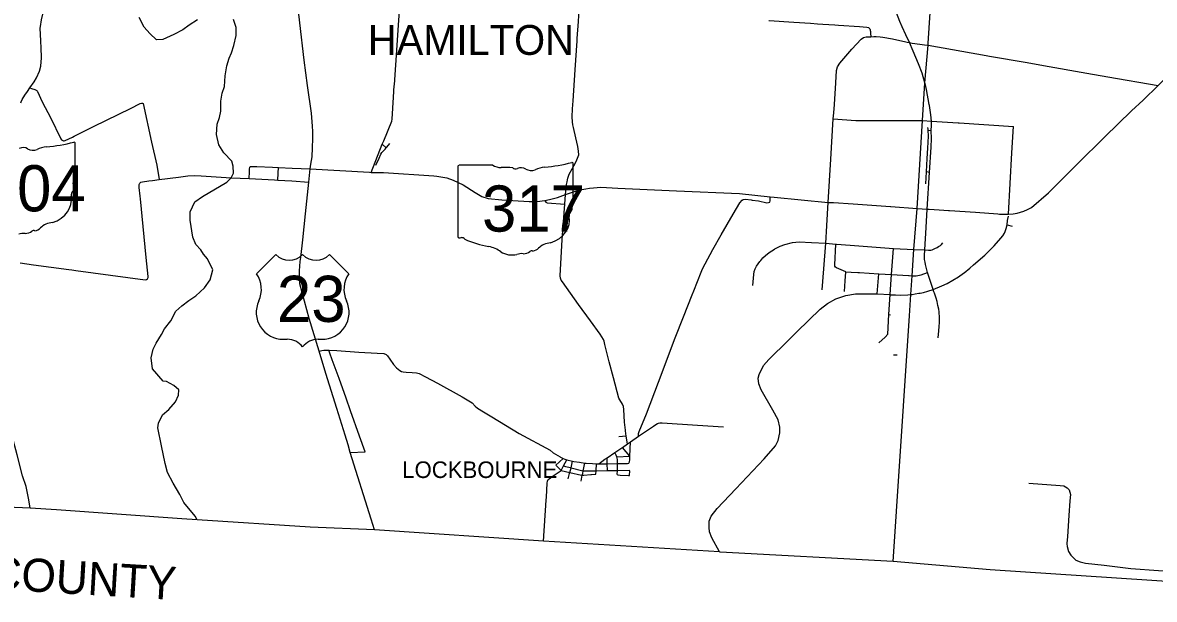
# Model space of a CAD drawing. Extents: x 1755200 to 1902939, y 644115 to 788070.
# Drawn here: x 1819343 to 1853497, y 655078 to 672467 of the extents above; entities that cross this region are included whole.
import ezdxf

# ---------------------------------------------------------------- set-up
doc = ezdxf.new("R2010")
doc.units = 0
for name, color, linetype in [('GM_X_Adjacent_County_Text', 7, 'Continuous'), ('GM_X_City_Street', 7, 'Continuous'), ('GM_X_Corporation_Text', 7, 'Continuous'), ('GM_X_County', 7, 'Continuous'), ('GM_X_County_Road', 7, 'Continuous'), ('GM_X_State_Route', 7, 'Continuous'), ('GM_X_State_Shield', 7, 'Continuous'), ('GM_X_Township', 7, 'Continuous'), ('GM_X_Township_Road', 7, 'Continuous'), ('GM_X_Township_Text', 7, 'Continuous'), ('GM_X_US_Route', 7, 'Continuous'), ('GM_X_US_Shield', 7, 'Continuous')]:
    doc.layers.add(name, color=color, linetype=linetype)

msp = doc.modelspace()

# ---------------------------------------------------------------- linework, layer by layer
at = {"layer": 'GM_X_City_Street'}
for points in [[(1830559, 670575), (1830560, 670589), (1830740, 673138), (1830781, 673788)], [(1841860, 672530), (1841869, 672530), (1842619, 672484), (1843119, 672450)], [(1843329, 672436), (1843496, 672425), (1843853, 672400)], [(1844917, 672253), (1844924, 672231), (1844926, 672200), (1844929, 672149)], [(1845306, 672028), (1845593, 671975), (1845722, 671947)], [(1845722, 671947), (1845960, 671895), (1846033, 671879)], [(1846137, 671857), (1846186, 671846), (1846418, 671818), (1846563, 671798), (1846662, 671785)], [(1846662, 671785), (1846668, 671784), (1848424, 671472), (1848523, 671455), (1849656, 671265), (1850152, 671175), (1851462, 670939), (1852096, 670831)], [(1843656, 667049), (1843730, 668355), (1843808, 669565), (1843821, 669743)], [(1843808, 669565), (1844483, 669519), (1844695, 669514), (1845864, 669519), (1846450, 669518)], [(1846766, 669501), (1847577, 669446), (1847609, 669443)], [(1847609, 669443), (1849242, 669337)], [(1849099, 666688), (1849197, 668542), (1849242, 669337)], [(1823399, 668099), (1823408, 668048), (1823461, 667737)], [(1839885, 665084), (1839885, 665085), (1839936, 665199), (1840176, 665624), (1840428, 666065), (1840789, 666690), (1840989, 667035), (1841055, 667112), (1841091, 667132), (1841160, 667140), (1841329, 667121)], [(1841329, 667121), (1841331, 667121), (1841362, 667118), (1841548, 667090), (1841804, 667034), (1841850, 667040), (1841888, 667054), (1841901, 667094), (1841906, 667217)], [(1846817, 664417), (1846817, 664417), (1846650, 664934), (1846620, 665052), (1846589, 665176), (1846576, 665245), (1846564, 665323), (1846559, 665448), (1846566, 665612), (1846612, 666291), (1846640, 666840)], [(1843475, 664407), (1843521, 665040), (1843585, 665813), (1843616, 666340), (1843616, 666350)], [(1848969, 666119), (1848995, 666171), (1849029, 666256), (1849053, 666371), (1849069, 666502), (1849090, 666636)], [(1849053, 666371), (1849205, 666333)], [(1847754, 664925), (1847924, 665066), (1848036, 665165), (1848377, 665454), (1848662, 665739), (1848862, 665965), (1848928, 666037), (1848969, 666119)], [(1841382, 664543), (1841399, 664762), (1841410, 664876), (1841424, 664962), (1841449, 665044), (1841489, 665125), (1841589, 665265), (1841622, 665300), (1841682, 665373), (1841763, 665445), (1841876, 665541), (1841950, 665588), (1842030, 665633), (1842044, 665642), (1842201, 665725), (1842346, 665782), (1842578, 665838), (1842779, 665860), (1843152, 665838), (1843585, 665813)], [(1843585, 665813), (1843884, 665790), (1843899, 665789)], [(1844182, 664943), (1844183, 664956), (1843899, 665072), (1843876, 665090), (1843858, 665121), (1843856, 665165), (1843884, 665790)], [(1843899, 665789), (1844317, 665758)], [(1844317, 665758), (1845623, 665660), (1846239, 665629), (1846252, 665628)], [(1846566, 665612), (1846682, 665605), (1846753, 665606), (1846788, 665616), (1846809, 665625), (1846876, 665657), (1846937, 665690), (1846981, 665717), (1847038, 665750), (1847077, 665776), (1847110, 665825)], [(1845180, 662812), (1845373, 662988), (1845449, 663072), (1845481, 663663), (1845515, 664119), (1845524, 664265), (1845568, 664872), (1845623, 665660)], [(1846252, 665628), (1846566, 665612)], [(1839549, 664258), (1839549, 664258), (1839599, 664384), (1839820, 664942), (1839841, 664989)], [(1844141, 664364), (1844165, 664687), (1844173, 664813), (1844182, 664943)], [(1844183, 664956), (1844349, 664944), (1844545, 664934)], [(1844545, 664934), (1844603, 664931), (1845177, 664896), (1845568, 664872), (1846075, 664842), (1846096, 664841)], [(1845136, 664293), (1845177, 664896)], [(1846096, 664841), (1846187, 664837), (1846309, 664831), (1846457, 664867), (1846650, 664934)], [(1846817, 664417), (1847083, 664527), (1847247, 664603), (1847588, 664806), (1847736, 664910), (1847754, 664925)], [(1846184, 664272), (1846281, 664286), (1846389, 664307), (1846430, 664315)], [(1846430, 664315), (1846528, 664335), (1846662, 664370), (1846817, 664417)], [(1846845, 664350), (1846817, 664417)], [(1845083, 664290), (1845136, 664289)], [(1845136, 664293), (1845524, 664265), (1845535, 664264)], [(1845535, 664264), (1845681, 664255), (1845825, 664250), (1846053, 664255), (1846149, 664267), (1846184, 664272)], [(1845481, 663663), (1845535, 663659)], [(1837539, 660181), (1837510, 660425), (1837488, 660804), (1837473, 660888), (1837445, 660962), (1837363, 661097), (1837334, 661143), (1837179, 661755), (1837041, 662240), (1836911, 662767)], [(1845621, 662454), (1845730, 662447)], [(1837560, 659995), (1837334, 659976)], [(1837596, 659765), (1837560, 659995), (1837541, 660163), (1837539, 660181)], [(1835769, 659280), (1835932, 659249), (1835976, 659238), (1836143, 659213), (1836308, 659188), (1836352, 659181), (1836539, 659172), (1836658, 659169), (1836730, 659167), (1836917, 659304), (1836983, 659348), (1837212, 659501), (1837429, 659645), (1837445, 659656), (1837596, 659765)], [(1837670, 659391), (1837445, 659656)], [(1837635, 659187), (1837659, 659225), (1837665, 659283), (1837670, 659391), (1837689, 659827)], [(1835149, 658156), (1835173, 658586), (1835178, 658644), (1835198, 658690), (1835228, 658716), (1835388, 658822), (1835503, 658898), (1835594, 658965), (1835647, 659068), (1835667, 659101), (1835765, 659280), (1835769, 659280)], [(1835431, 659119), (1835651, 659324)], [(1835571, 659367), (1835611, 659343), (1835651, 659324), (1835705, 659300), (1835765, 659280)], [(1835847, 658874), (1835854, 658904), (1835895, 659045), (1835932, 659249)], [(1836244, 658873), (1836260, 658952), (1836308, 659188)], [(1836986, 659182), (1836986, 659182), (1836983, 659348)], [(1836990, 658961), (1836986, 659169), (1836986, 659182)], [(1837293, 659205), (1837293, 659298), (1837275, 659375), (1837255, 659430), (1837212, 659501)], [(1837275, 659375), (1837670, 659391)], [(1837284, 659172), (1837293, 659172), (1837595, 659175), (1837635, 659187)], [(1837289, 658839), (1837291, 658965), (1837292, 659041), (1837293, 659172), (1837293, 659204), (1837293, 659205)], [(1835431, 659119), (1835501, 659049), (1835594, 658965)], [(1835594, 658965), (1835854, 658904), (1836211, 658826), (1836233, 658821), (1836279, 658824)], [(1835667, 659101), (1835727, 659083), (1835872, 659050)], [(1835811, 658713), (1835846, 658870), (1835847, 658874)], [(1835872, 659050), (1835895, 659045), (1836247, 658952), (1836260, 658952), (1836272, 658952), (1836650, 658957), (1836651, 658957)], [(1836201, 658642), (1836233, 658821), (1836240, 658855), (1836244, 658873)], [(1836279, 658824), (1836489, 658841), (1836508, 658843)], [(1836508, 658843), (1836645, 658855)], [(1836645, 658855), (1836650, 658957), (1836658, 659169)], [(1836651, 658957), (1836990, 658961), (1837283, 658965), (1837284, 658965)], [(1836730, 659167), (1836986, 659169), (1837283, 659172), (1837284, 659172)], [(1837284, 658965), (1837291, 658965), (1837654, 658970)], [(1837289, 658839), (1837307, 658831), (1837377, 658823), (1837627, 658812), (1837653, 658816)], [(1837653, 658816), (1837657, 658830), (1837666, 658934), (1837660, 658964), (1837654, 658970)]]:
    msp.add_lwpolyline(points, dxfattribs=at)
at = {"layer": 'GM_X_County'}
msp.add_lwpolyline([(1856164, 655463), (1848544, 655971), (1845619, 656217), (1840391, 656502), (1840376, 656506), (1835058, 656829), (1829957, 657174), (1828024, 657258), (1824608, 657476), (1824149, 657505), (1820365, 657774), (1819565, 657827), (1815551, 657995)], dxfattribs=at)
at = {"layer": 'GM_X_County_Road'}
for points in [[(1846576, 670629), (1846570, 670652), (1846492, 670941), (1846381, 671230), (1846220, 671605), (1846103, 671865), (1845996, 672104), (1845884, 672340), (1845813, 672499), (1845617, 673021), (1845533, 673326), (1845438, 673748), (1845349, 674905), (1845353, 674976), (1845354, 674988), (1845409, 676233), (1845419, 676445)], [(1836079, 671989), (1836079, 671989), (1836117, 672503), (1836139, 672860), (1836210, 673876), (1836245, 674415)], [(1843119, 672450), (1843329, 672436)], [(1843853, 672400), (1843965, 672393), (1844598, 672349), (1844816, 672333), (1844868, 672319), (1844907, 672282), (1844917, 672253)], [(1835726, 667283), (1835745, 667485), (1835757, 667591), (1835774, 667670), (1835786, 667727), (1835791, 667782), (1835839, 667894), (1836014, 668215), (1836071, 668330), (1836123, 668479), (1836116, 668587), (1836095, 668735), (1836041, 668994), (1835966, 669307), (1835946, 669390), (1835935, 669480), (1835928, 669628), (1835936, 669866), (1835956, 670105), (1836013, 671040), (1836074, 671915), (1836079, 671989)], [(1843821, 669743), (1843839, 669999), (1843883, 670657), (1843907, 671020), (1843934, 671139), (1844001, 671241), (1844363, 671669), (1844646, 671969), (1844716, 672019), (1844800, 672040), (1844936, 672044)], [(1844929, 672149), (1844936, 672044)], [(1844936, 672044), (1845026, 672045), (1845101, 672050), (1845226, 672043), (1845306, 672028)], [(1846033, 671879), (1846103, 671865), (1846137, 671857)], [(1852096, 670831), (1853612, 670573)], [(1829863, 667951), (1830197, 668799), (1830241, 668908), (1830480, 669493), (1830494, 669553), (1830533, 670220), (1830559, 670575)], [(1846640, 666840), (1846708, 667950), (1846757, 668714), (1846771, 668977), (1846764, 669216), (1846767, 669366), (1846766, 669501), (1846747, 669685), (1846707, 669967), (1846704, 669999), (1846624, 670451), (1846576, 670629)], [(1846450, 669518), (1846495, 669518), (1846766, 669501)], [(1836911, 662767), (1836888, 662861), (1836869, 662917), (1836825, 662989), (1836770, 663073), (1836484, 663471), (1836120, 663970), (1835630, 664655), (1835599, 664703), (1835570, 664765), (1835565, 664835), (1835627, 665925), (1835704, 666993), (1835726, 667283)], [(1843616, 666350), (1843656, 667049)], [(1846975, 662962), (1846993, 663178), (1847000, 663303), (1847015, 663425), (1847017, 663562), (1847000, 663747), (1846989, 663832), (1846965, 663942), (1846939, 664055), (1846911, 664156), (1846862, 664309), (1846845, 664350)], [(1840376, 656506), (1840141, 656930), (1840067, 657109), (1840057, 657242), (1840063, 657371), (1840066, 657440), (1840122, 657591), (1840303, 657819), (1840863, 658408), (1841726, 659318), (1842067, 659709), (1842146, 659870), (1842197, 660101), (1842198, 660267), (1842141, 660487), (1841983, 660787), (1841632, 661394), (1841565, 661580), (1841544, 661748), (1841567, 661856), (1841702, 662132), (1841862, 662314), (1842441, 662882), (1842721, 663156), (1843415, 663830), (1843630, 663997), (1843886, 664136), (1844189, 664240), (1844480, 664290), (1844761, 664295), (1845083, 664290)], [(1828294, 662557), (1828371, 662577), (1828435, 662590), (1828496, 662595), (1828579, 662591), (1828829, 662578), (1829486, 662536), (1830044, 662503), (1830245, 662491), (1830309, 662465), (1830356, 662424), (1830426, 662316), (1830531, 662162), (1830624, 662058), (1830727, 661977), (1830773, 661950), (1830827, 661936), (1830921, 661925), (1831094, 661920), (1831232, 661911), (1831312, 661884), (1831499, 661792), (1831864, 661593), (1832604, 661189), (1832910, 661004), (1833003, 660903), (1833067, 660844), (1833248, 660727), (1833505, 660578), (1834323, 660083), (1835259, 659572), (1835355, 659495), (1835561, 659373), (1835571, 659367)], [(1837596, 659765), (1837689, 659827), (1837933, 659996), (1838379, 660303), (1838454, 660350), (1838502, 660378), (1838533, 660390), (1838570, 660400), (1838607, 660404), (1838642, 660404), (1839710, 660331), (1840491, 660277)], [(1835058, 656829), (1835144, 658069), (1835149, 658156)]]:
    msp.add_lwpolyline(points, dxfattribs=at)
at = {"layer": 'GM_X_State_Route'}
for points in [[(1819894, 671894), (1819893, 671920), (1819872, 672301), (1819877, 672349), (1819912, 672547), (1820038, 673084), (1820088, 673593), (1820092, 673746), (1820110, 674036), (1820141, 674286), (1820149, 674599), (1820208, 675444)], [(1819288, 670053), (1819297, 670077), (1819327, 670145), (1819411, 670285), (1819487, 670390), (1819563, 670503), (1819691, 670679), (1819757, 670808), (1819851, 671000), (1819892, 671158), (1819910, 671407), (1819904, 671713), (1819894, 671894)], [(1848819, 666696), (1849099, 666688), (1849232, 666701), (1849354, 666722), (1849455, 666750), (1849554, 666780), (1849673, 666832), (1849786, 666895), (1850303, 667340), (1851168, 668195), (1852000, 669022), (1852811, 669805), (1853162, 670133), (1853612, 670573), (1854310, 671256), (1854583, 671527)], [(1828023, 668059), (1829809, 667955)], [(1822891, 667232), (1822862, 667499), (1822856, 667582), (1822875, 667625), (1822910, 667656), (1822955, 667668), (1823148, 667696), (1823266, 667709), (1823461, 667737), (1824045, 667809), (1824325, 667846), (1824516, 667859), (1824733, 667846)], [(1824733, 667846), (1825638, 667792), (1826177, 667769), (1826941, 667726), (1827041, 667721), (1827462, 667696), (1827982, 667658)], [(1829809, 667955), (1829863, 667951)], [(1829863, 667951), (1830093, 667953), (1830229, 667944), (1830231, 667944)], [(1830231, 667944), (1831755, 667844)], [(1831755, 667844), (1831757, 667844), (1831841, 667839), (1832141, 667785), (1832339, 667720), (1832635, 667581), (1832995, 667345), (1833203, 667226), (1833395, 667167), (1833809, 667122), (1834631, 667072), (1834871, 667077), (1835099, 667108), (1835239, 667134), (1835488, 667199), (1835726, 667283), (1835995, 667379), (1836110, 667408), (1836218, 667432), (1836336, 667454), (1836453, 667475), (1836566, 667490), (1836794, 667502), (1837305, 667480), (1839076, 667399)], [(1839076, 667399), (1840981, 667311), (1841906, 667217), (1842026, 667205)], [(1820946, 664994), (1823042, 664717), (1823082, 664723), (1823115, 664746), (1823124, 664764), (1823128, 664780), (1823130, 664816), (1823073, 665389), (1822978, 666317), (1822899, 667159), (1822891, 667232)], [(1842026, 667205), (1843656, 667049), (1843791, 667041), (1843813, 667039)], [(1843813, 667039), (1844404, 667003), (1845537, 666925), (1845541, 666925)], [(1845541, 666925), (1846337, 666862), (1846640, 666840), (1846696, 666838)], [(1846696, 666838), (1847007, 666825), (1847282, 666803), (1847311, 666801)], [(1847311, 666801), (1848096, 666749), (1848769, 666698), (1848819, 666696)], [(1819273, 665220), (1819666, 665165), (1820737, 665022)], [(1820737, 665022), (1820831, 665009), (1820946, 664994)], [(1819565, 657827), (1819530, 658083), (1819453, 658477), (1819341, 658803), (1819173, 659438), (1818957, 660262), (1818902, 660536), (1818866, 661195), (1818818, 661994), (1818827, 662427), (1818840, 663079), (1818865, 663897), (1818865, 663903)]]:
    msp.add_lwpolyline(points, dxfattribs=at)
at = {"layer": 'GM_X_State_Shield'}
for p, q in [((1820928, 667725), (1820928, 668830)), ((1832477, 668130), (1832477, 666017)), ((1833531, 668166), (1832512, 668166)), ((1835958, 667113), (1835958, 668219)), ((1820927, 667725), (1820928, 667725)), ((1835958, 667113), (1835958, 667113))]:
    msp.add_line(p, q, dxfattribs=at)
for centre, major_axis, start_param, end_param in [((1819688, 671659), (3691, 0), 4.814394, 5.042369), ((1820889, 668835), (38.7, 0), 6.141152, 7.989035), ((1819357, 668513), (235, 0), 0.950623, 2.079405), ((1819660, 668848), (282, 0), 4.081561, 5.145723), ((1820159, 668132), (743, 0), 1.699011, 2.107814), ((1832517, 668134), (40.3, 0), 1.712693, 3.28349), ((1833774, 668412), (391, 0), 4.042523, 4.731795), ((1833903, 666980), (1404, 0), 1.404758, 1.657858), ((1834222, 668145), (113, 0), 3.836095, 5.185415), ((1834388, 667901), (235, 0), 0.950623, 2.079405), ((1835189, 667521), (743, 0), 1.699011, 2.107814), ((1834718, 671047), (3691, 0), 4.814394, 5.042369), ((1835919, 668223), (38.7, 0), 6.141152, 7.989035), ((1820886, 667720), (41.5, 0), 5.05454, 6.418171), ((1834691, 668236), (282, 0), 4.081561, 5.145723), ((1821066, 667262), (262, 0), 2.387724, 3.262537), ((1820919, 667644), (60, 0), 1.883978, 3.671073), ((1820537, 667504), (360, 0), 5.934695, 6.695948), ((1819894, 667121), (923, 0), 5.101752, 6.440018), ((1835949, 667032), (60, 0), 1.883978, 3.671073), ((1835917, 667109), (41.5, 0), 5.05454, 6.418171), ((1836097, 666651), (262, 0), 2.387724, 3.262537), ((1835567, 666892), (360, 0), 5.934695, 6.695948), ((1820284, 666035), (506, 0), 1.647645, 2.488434), ((1834925, 666510), (923, 0), 5.101752, 6.440018), ((1819383, 665765), (435, 0), 1.495662, 1.94098), ((1819422, 666338), (282, 0), 4.691044, 5.507374), ((1819677, 666133), (79.4, 0), 1.147584, 2.315152), ((1819643, 666423), (298, 0), 4.937069, 5.64225), ((1832518, 666012), (40.7, 0), 3.00124, 4.508301), ((1832524, 666228), (310, 0), 4.665946, 4.897461), ((1832587, 665895), (112, 0), 0.519207, 1.627899), ((1834001, 667793), (2665, 0), 4.195997, 4.488961), ((1833206, 665067), (834, 0), 0.823519, 1.323587), ((1834674, 665812), (298, 0), 4.937069, 5.64225), ((1835314, 665423), (506, 0), 1.647645, 2.488434), ((1834108, 665884), (529, 0), 4.026481, 4.996735), ((1834414, 665154), (435, 0), 1.495662, 1.94098), ((1834452, 665726), (282, 0), 4.691044, 5.507374), ((1834707, 665521), (79.4, 0), 1.147584, 2.315152)]:
    msp.add_ellipse(centre, major_axis=major_axis, ratio=0.8, start_param=start_param, end_param=end_param, dxfattribs=at)
at = {"layer": 'GM_X_Township'}
for points in [[(1845619, 656217), (1846028, 662425), (1846067, 663021), (1846107, 663627), (1846149, 664267), (1846187, 664837), (1846239, 665629), (1846337, 666862), (1846495, 669518), (1846570, 670652), (1846668, 671784), (1846672, 671849), (1846785, 673538)], [(1824621, 672553), (1824371, 672393), (1824176, 672251), (1823910, 672109), (1823572, 671961), (1823379, 671945), (1823178, 672135), (1823007, 672332), (1822861, 672623)], [(1824608, 657476), (1824553, 657587), (1824209, 657995), (1824084, 658243), (1823890, 658579), (1823715, 658902), (1823642, 659178), (1823529, 659708), (1823424, 660245), (1823439, 660389), (1823563, 660639), (1823758, 660802), (1823951, 661031), (1824046, 661230), (1824053, 661398), (1823908, 661523), (1823682, 661644), (1823580, 661654), (1823258, 662024), (1823223, 662356), (1823282, 662621), (1823374, 662802), (1823537, 663064), (1823620, 663238), (1823813, 663475), (1823965, 663763), (1824144, 663928), (1824354, 664086), (1824570, 664230), (1824832, 664475), (1824999, 664717), (1825079, 665016), (1824920, 665350), (1824801, 665486), (1824719, 665616), (1824573, 665774), (1824475, 665996), (1824395, 666511), (1824394, 666764), (1824537, 667061), (1824767, 667223), (1825502, 667657), (1825638, 667792), (1825659, 667828), (1825710, 667930), (1825695, 668141), (1825653, 668286), (1825410, 668543), (1825260, 668778), (1825198, 669095), (1825211, 669407), (1825284, 669603), (1825321, 669802), (1825324, 670099), (1825363, 670338), (1825434, 670540), (1825459, 670865), (1825506, 671160), (1825577, 671393), (1825644, 671560), (1825715, 671782), (1825790, 672081), (1825791, 672322), (1825703, 672567)]]:
    msp.add_lwpolyline(points, dxfattribs=at)
at = {"layer": 'GM_X_Township_Road'}
for points in [[(1819563, 670503), (1819609, 670483), (1819712, 670450), (1819750, 670431), (1819767, 670418), (1819780, 670405), (1819790, 670390), (1819937, 670080), (1820189, 669584), (1820484, 668987), (1820497, 668962), (1820515, 668934), (1820533, 668920), (1820552, 668909), (1820571, 668904), (1820596, 668904), (1820630, 668914), (1820845, 669019), (1820895, 669044)], [(1820895, 669044), (1821502, 669344), (1822601, 669882), (1822886, 670029), (1822929, 670042), (1822961, 670042), (1822980, 670030), (1823235, 668867), (1823388, 668165), (1823399, 668099)], [(1846597, 667605), (1846620, 667964), (1846641, 668374), (1846658, 668681), (1846676, 669048), (1846667, 669226), (1846667, 669230), (1846666, 669254)], [(1846666, 669254), (1846665, 669310)], [(1846672, 669225), (1846764, 669216)], [(1829999, 668168), (1830106, 668384), (1830157, 668502), (1830180, 668550), (1830212, 668584), (1830279, 668655), (1830315, 668693), (1830329, 668709), (1830426, 668822)], [(1830197, 668799), (1830315, 668693)], [(1826177, 667769), (1826186, 667964), (1826188, 667987), (1826194, 668060), (1826198, 668098), (1826213, 668126), (1826214, 668127)], [(1826214, 668127), (1826224, 668131), (1826229, 668134), (1826351, 668132), (1826415, 668130), (1826885, 668109), (1827040, 668102)], [(1827040, 668102), (1827065, 668100), (1827480, 668083), (1828023, 668059)], [(1827041, 667721), (1827054, 667926), (1827065, 668100)], [(1846708, 667950), (1846620, 667964)], [(1835099, 667108), (1835133, 667058), (1835169, 667031), (1835704, 666993)], [(1839841, 664989), (1839842, 664989), (1839885, 665084)], [(1837933, 659996), (1837926, 660034), (1837925, 660057), (1837927, 660080), (1837945, 660136), (1838168, 660669), (1838530, 661624), (1839037, 662959), (1839283, 663593), (1839549, 664258)], [(1829232, 659510), (1829676, 659525), (1829509, 659999), (1829241, 660767), (1829107, 661146), (1828893, 661733), (1828685, 662298), (1828611, 662499), (1828579, 662591)], [(1849712, 658581), (1850657, 658512), (1850763, 658497), (1850869, 658438), (1850892, 658413), (1850926, 658377), (1850963, 658239), (1850950, 658044), (1850918, 657610), (1850875, 656971), (1850858, 656761), (1850858, 656754)], [(1850858, 656754), (1850857, 656750), (1850863, 656668), (1850906, 656518), (1850979, 656409), (1851122, 656261), (1851262, 656206), (1851416, 656169), (1851980, 656111), (1852783, 656012), (1853619, 655950), (1854656, 655877), (1855625, 655810), (1856187, 655765)]]:
    msp.add_lwpolyline(points, dxfattribs=at)
at = {"layer": 'GM_X_US_Route'}
for points in [[(1828076, 668424), (1828078, 668435), (1828095, 668678), (1828104, 668988), (1828098, 669186), (1828089, 669347), (1828064, 669738), (1827942, 670571), (1827843, 671337), (1827713, 672459), (1827600, 673434), (1827337, 675491), (1827070, 677598), (1826976, 678448), (1826931, 678843), (1826719, 680703), (1826701, 680872)], [(1828023, 668059), (1828042, 668195), (1828076, 668424)], [(1827982, 667658), (1828000, 667862), (1828023, 668059)], [(1827737, 665390), (1827794, 665914), (1827876, 666700), (1827982, 667658)], [(1827702, 664755), (1827693, 664982), (1827723, 665265), (1827736, 665386), (1827737, 665390)], [(1828294, 662557), (1827986, 663547), (1827708, 664593), (1827702, 664755)], [(1829162, 659739), (1829073, 660032), (1828822, 660833), (1828496, 661890), (1828294, 662557)], [(1829957, 657174), (1829856, 657499), (1829232, 659510), (1829162, 659739)]]:
    msp.add_lwpolyline(points, dxfattribs=at)
at = {"layer": 'GM_X_US_Shield'}
for p, q in [((1826981, 665473), (1826401, 664893)), ((1829185, 664893), (1828605, 665473)), ((1827213, 662921), (1827329, 662921)), ((1828257, 662921), (1828373, 662921))]:
    msp.add_line(p, q, dxfattribs=at)
for centre, radius, start, end in [((1827387, 665887), 580, 225.573, 314.427), ((1828199, 665887), 580, 225.573, 314.427), ((1825736, 664427), 812, 334.5471, 35.0009), ((1829851, 664427), 812, 144.9991, 205.4529), ((1827204, 663733), 812, 154.8319, 270.6383), ((1828382, 663733), 812, 269.3617, 25.1681), ((1827329, 662341), 580, 36.8699, 90), ((1828257, 662341), 580, 90, 143.1301)]:
    msp.add_arc(centre, radius, start, end, dxfattribs=at)

# ---------------------------------------------------------------- texts
at = {"layer": 'GM_X_Adjacent_County_Text'}
msp.add_text('PICKAWAY COUNTY', height=1000, rotation=356.5821, dxfattribs=at).set_placement((1810900, 655835))
at = {"layer": 'GM_X_Corporation_Text'}
msp.add_text('LOCKBOURNE', height=500, rotation=0, dxfattribs=at).set_placement((1830798, 658737))
at = {"layer": 'GM_X_State_Shield'}
for s, p in [('104', (1818139, 666777)), ('317', (1833207, 666166))]:
    msp.add_text(s, height=1392.2, dxfattribs=at).set_placement(p)
at = {"layer": 'GM_X_Township_Text'}
msp.add_text('HAMILTON', height=900, rotation=0, dxfattribs=at).set_placement((1829761, 671496))
at = {"layer": 'GM_X_US_Shield'}
msp.add_text('23', height=1392.2, dxfattribs=at).set_placement((1827018, 663443))

doc.saveas('drawing.dxf')
